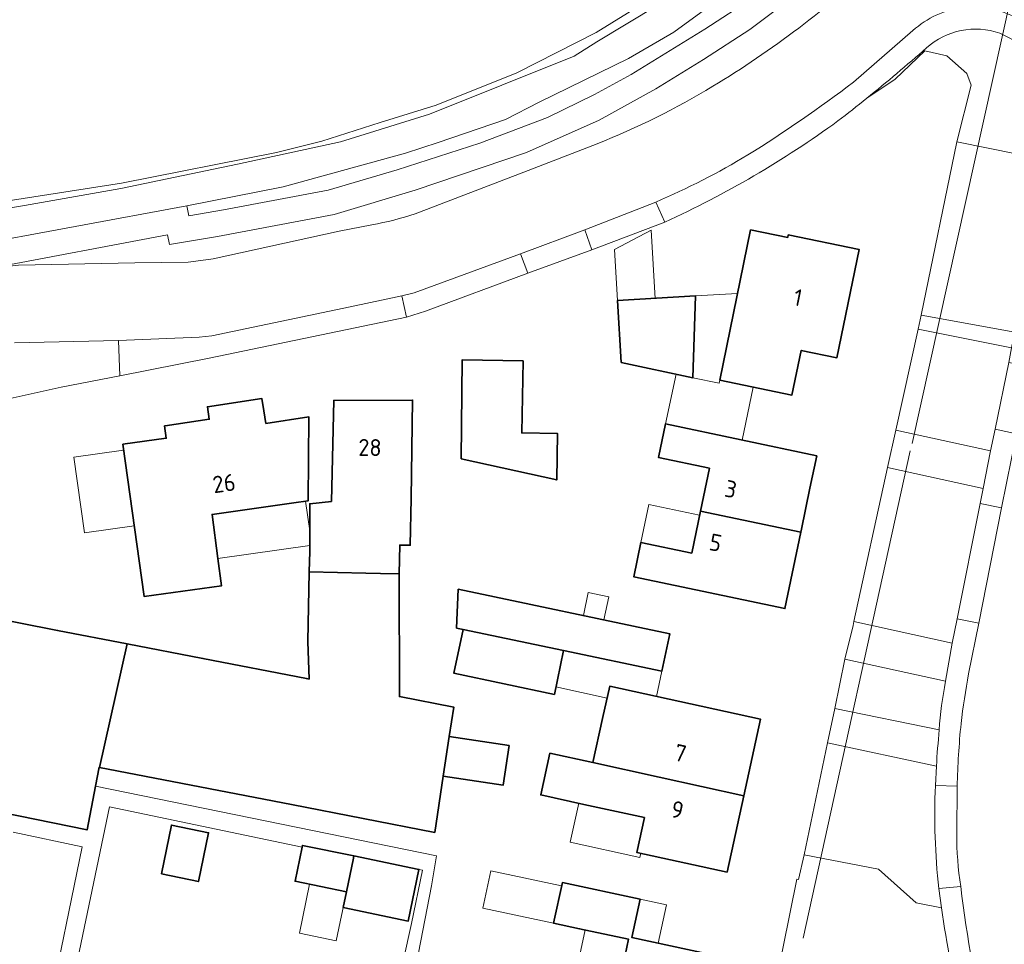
# Model space of a CAD drawing. Header units: metres. Extents: x 149984 to 156489, y 469398 to 478068.
# Tile 305 of 656: x 154186 to 154264, y 472020 to 472093. Entities that reach past the tile are written whole.
import ezdxf
from ezdxf.enums import TextEntityAlignment as Align

# ---------------------------------------------------------------- set-up
doc = ezdxf.new("R2010")
doc.units = ezdxf.units.M
doc.header["$LTSCALE"] = 0.75
for name, color, linetype, lineweight in [('B-WE-GR-GRAS-GV', 252, 'Continuous', 13), ('B-WE-KW-KUNSTWERK_DUIKER-G', 6, 'Continuous', 18), ('B-WE-OG-BEBOUWING-GV', 6, 'Continuous', 35), ('B-WE-OG-BEBOUWING-T18', 1, 'Continuous', 18), ('B-WE-OG-BEBOUWING_LUIFEL-GV', 6, 'Continuous', 18), ('B-WE-OG-TERREIN_BEGROEID-GV', 252, 'Continuous', 18), ('B-WE-OG-TERREIN_ERF-GV', 252, 'Continuous', 18), ('B-WE-OG-TERREIN_OEVER-GV', 252, 'Continuous', 18), ('B-WE-OG-WATER_SLOOT-GV', 252, 'Continuous', 18), ('B-WE-VH-OPENVERHARDING_BETONSTRAATSTEEN-GV', 252, 'Continuous', 18), ('B-WE-VH-OPENVERHARDING_STRAATBAKSTEEN-GV', 252, 'Continuous', 18), ('B-WE-VH-OPENVERHARDING_TEGEL-GV', 252, 'Continuous', 18)]:
    doc.layers.add(name, color=color, linetype=linetype, lineweight=lineweight)
doc.styles.add('NLCS-ISO-M750-T18', font='NLCS-ISO.ttf', dxfattribs={"height": 1.35})

msp = doc.modelspace()

# ---------------------------------------------------------------- linework, layer by layer
at = {"layer": 'B-WE-GR-GRAS-GV', "flags": 128}
msp.add_lwpolyline([(154171.624, 472076.57), (154172.454, 472076.684), (154194.254, 472080.083), (154206.594, 472082.532), (154210.199, 472083.433), (154214.84, 472084.917), (154219.288, 472086.308), (154225.704, 472088.874), (154232.03, 472092.08), (154241.105, 472097.695), (154247.205, 472101.873), (154251.97, 472105.948), (154254.904, 472108.882), (154261.76, 472115.738), (154262.621, 472117.204), (154263.801, 472119.213), (154264.016, 472119.578), (154265.601, 472122.276), (154265.701, 472122.447), (154267.044, 472124.732), (154267.978, 472126.321), (154271.041, 472137.496), (154272.972, 472150.975), (154275.288, 472162.967)], dxfattribs=at)
at = {"layer": 'B-WE-KW-KUNSTWERK_DUIKER-G', "flags": 128}
for points in [[(154265.713, 472097.992), (154257.163, 472059.385)], [(154257.011, 472058.799), (154248.502, 472020.016)]]:
    msp.add_lwpolyline(points, dxfattribs=at)
at = {"layer": 'B-WE-OG-BEBOUWING-GV', "flags": 128}
for points in [[(154247.258, 472075.757), (154244.309, 472076.363), (154241.857, 472064.42), (154247.601, 472063.222), (154248.344, 472066.785), (154251.173, 472066.195), (154252.944, 472074.814), (154247.302, 472075.973)], [(154239.92, 472071.116), (154233.719, 472070.742), (154234.015, 472065.828), (154239.714, 472064.607)], [(154226.214, 472065.952), (154221.374, 472066.04), (154221.292, 472058.156), (154228.885, 472056.476), (154228.952, 472060.166), (154226.11, 472060.217)], [(154205.737, 472060.973), (154205.598, 472061.963), (154205.438, 472062.95), (154201.101, 472062.299), (154201.241, 472061.309), (154197.735, 472060.783), (154197.69, 472060.776), (154197.828, 472059.792), (154194.371, 472059.308), (154196.067, 472047.188), (154202.219, 472048.049), (154201.93, 472050.23), (154201.466, 472053.737), (154207.961, 472054.647), (154209.1, 472054.806), (154209.169, 472061.488)], [(154217.302, 472055.006), (154217.422, 472062.827), (154211.153, 472062.797), (154210.958, 472054.761), (154209.237, 472054.579), (154209.237, 472050.776), (154209.202, 472049.157), (154213.7, 472049.059), (154214.878, 472049.034), (154216.359, 472049.01), (154216.401, 472051.297), (154217.233, 472051.282)], [(154240.317, 472053.977), (154248.301, 472052.312), (154248.352, 472052.557), (154249.031, 472055.808), (154249.57, 472058.392), (154237.542, 472060.928), (154236.985, 472058.255), (154241.038, 472057.411)], [(154240.317, 472053.977), (154239.621, 472050.658), (154235.578, 472051.5), (154235.01, 472048.769), (154247.033, 472046.233), (154248.301, 472052.312)], [(154194.701, 472043.437), (154192.519, 472033.604), (154207.789, 472030.642), (154219.186, 472028.432), (154219.86, 472032.904), (154220.338, 472036.07), (154220.689, 472038.404), (154216.37, 472039.24), (154216.359, 472049.01), (154214.878, 472049.034), (154213.7, 472049.059), (154209.202, 472049.157), (154209.081, 472043.609), (154209.182, 472040.632), (154208.968, 472040.673), (154200.739, 472042.268)], [(154221.443, 472044.578), (154229.436, 472042.894), (154237.242, 472041.249), (154237.872, 472044.237), (154221.057, 472047.78), (154220.918, 472044.689)], [(154192.519, 472033.604), (154194.701, 472043.437), (154189.184, 472044.505), (154182.999, 472045.702), (154182.004, 472030.574), (154191.526, 472028.623), (154192.203, 472032.109), (154192.494, 472033.609)], [(154221.443, 472044.578), (154220.707, 472041.087), (154228.701, 472039.403), (154229.436, 472042.894)], [(154232.539, 472037.495), (154231.769, 472033.98), (154237.047, 472032.823), (154243.773, 472031.349), (154245.105, 472037.432), (154233.101, 472040.061)], [(154225.1, 472035.352), (154220.338, 472036.07), (154219.86, 472032.904), (154224.623, 472032.186)], [(154243.773, 472031.349), (154237.047, 472032.823), (154231.769, 472033.98), (154228.345, 472034.73), (154227.618, 472031.411), (154231.041, 472030.661), (154235.858, 472029.605), (154235.253, 472026.843), (154242.441, 472025.269)], [(154197.432, 472025.133), (154200.383, 472024.521), (154201.189, 472028.399), (154198.237, 472029.012)], [(154212.749, 472026.552), (154208.658, 472027.399), (154208.626, 472027.244), (154208.066, 472024.539), (154212.157, 472023.691), (154212.714, 472026.385)], [(154212.749, 472026.552), (154212.714, 472026.385), (154212.157, 472023.691), (154211.898, 472022.442), (154217.071, 472021.37), (154217.922, 472025.48)], [(154232.994, 472012.292), (154239.339, 472010.926), (154239.519, 472011.766), (154240.329, 472011.593), (154241.372, 472016.467), (154240.562, 472016.64), (154241.014, 472018.748), (154234.872, 472020.063), (154235.524, 472023.114), (154229.335, 472024.438), (154228.634, 472021.204), (154230.7, 472020.761), (154234.608, 472019.923)]]:
    msp.add_lwpolyline(points, close=True, dxfattribs=at)
at = {"layer": 'B-WE-OG-BEBOUWING_LUIFEL-GV', "flags": 128}
for points in [[(154233.473, 472074.822), (154233.719, 472070.742), (154236.73, 472070.924), (154236.404, 472076.34)], [(154239.92, 472071.116), (154239.714, 472064.607), (154241.807, 472064.178), (154241.857, 472064.42), (154243.273, 472071.318)], [(154241.857, 472064.42), (154241.807, 472064.178), (154239.714, 472064.607), (154238.379, 472064.896), (154237.542, 472060.928), (154243.635, 472059.643), (154244.516, 472063.866)], [(154195.278, 472052.83), (154194.435, 472058.852), (154190.473, 472058.297), (154191.316, 472052.276)], [(154201.93, 472050.23), (154209.237, 472051.271), (154209.237, 472052.419), (154208.907, 472054.779), (154201.466, 472053.737)], [(154235.578, 472051.5), (154239.621, 472050.658), (154240.252, 472053.668), (154236.21, 472054.516)], [(154231.007, 472045.684), (154232.637, 472045.34), (154233.024, 472047.18), (154231.395, 472047.523)], [(154229.436, 472042.894), (154228.827, 472040.001), (154232.893, 472039.11), (154233.101, 472040.061), (154236.82, 472039.246), (154237.242, 472041.249)], [(154230.64, 472030.749), (154229.963, 472027.656), (154235.51, 472026.441), (154235.583, 472026.771), (154235.253, 472026.843), (154235.858, 472029.605)], [(154228.634, 472021.204), (154229.277, 472024.17), (154223.644, 472025.378), (154223.007, 472022.411)], [(154212.157, 472023.691), (154209.226, 472024.298), (154208.42, 472020.406), (154211.35, 472019.798)], [(154235.524, 472023.114), (154234.872, 472020.063), (154236.959, 472019.616), (154237.612, 472022.667)], [(154231.152, 472020.664), (154229.53, 472013.103), (154232.994, 472012.292), (154234.608, 472019.923)]]:
    msp.add_lwpolyline(points, close=True, dxfattribs=at)
at = {"layer": 'B-WE-OG-TERREIN_BEGROEID-GV'}
for points in [[(154241.308, 472087.803, 0.053045), (154254.432, 472097.753)], [(154264.136, 472092.013, 0.274157), (154258.292, 472090.849)], [(154266.76, 472090.14, 0.115422), (154264.136, 472092.013)], [(154258.292, 472090.849, -0.011765), (154253.545, 472086.839)], [(154232.099, 472083.224, 0.042484), (154241.308, 472087.803)], [(154214.187, 472076.772, 0.031619), (154217.637, 472077.647)], [(154259.31, 472036.58, -0.033874), (154259.821, 472040.45)], [(154259.285, 472023.959, -0.038816), (154259.011, 472032.151)]]:
    msp.add_lwpolyline(points, format="xyb", dxfattribs=at)
at = {"layer": 'B-WE-OG-TERREIN_BEGROEID-GV', "flags": 128}
for points in [[(154183.881, 472073.326), (154197.917, 472075.975), (154198.087, 472075.203), (154201.893, 472075.85), (154211.182, 472077.584), (154217.621, 472079.521), (154226.474, 472082.54), (154232.253, 472085.101), (154236.775, 472087.599), (154240.559, 472089.924), (154244.255, 472092.305), (154250.835, 472097.283)], [(154250.835, 472097.283), (154244.255, 472092.305), (154240.559, 472089.924), (154236.775, 472087.599), (154232.253, 472085.101), (154226.474, 472082.54), (154217.621, 472079.521), (154211.182, 472077.584), (154201.893, 472075.85), (154198.087, 472075.203), (154197.917, 472075.975), (154183.881, 472073.326), (154186.075, 472073.561), (154195.325, 472073.74), (154199.575, 472073.801), (154200.57, 472073.927), (154201.558, 472074.081), (154211.578, 472076.272), (154214.187, 472076.772)], [(154244.5, 472094.86), (154240.67, 472092.34), (154234.81, 472088.74), (154231.89, 472087.15), (154228.14, 472085.32), (154222.76, 472083.26), (154216.18, 472081.16), (154210.71, 472079.53), (154202.37, 472077.96), (154199.629, 472077.494), (154199.452, 472078.294), (154172.784, 472073.35)], [(154253.545, 472086.839), (154255.81, 472088.36), (154258.17, 472090.63), (154259.91, 472090.21), (154261.51, 472088.82), (154261.85, 472087.89), (154260.725, 472083.368), (154267.916, 472081.911), (154268.096, 472082.863), (154268.504, 472084.834)], [(154217.637, 472077.647), (154226.265, 472080.961), (154232.099, 472083.224)], [(154259.821, 472040.45), (154251.805, 472042.21), (154251.018, 472038.28)], [(154251.018, 472038.28), (154259.31, 472036.58)], [(154259.09, 472033.701), (154250.418, 472035.552), (154248.57, 472026.638), (154254.476, 472025.513), (154257.474, 472022.817), (154259.499, 472022.427), (154259.285, 472023.959)], [(154259.011, 472032.151), (154259.09, 472033.701)]]:
    msp.add_lwpolyline(points, dxfattribs=at)
for points in [[(154267.916, 472081.911), (154260.725, 472083.368), (154257.881, 472069.591), (154265.334, 472068.228), (154265.454, 472068.857)], [(154265.07, 472066.981), (154257.63, 472068.469), (154255.868, 472060.434), (154263.401, 472058.793), (154263.757, 472060.503), (154264.862, 472065.821)], [(154262.569, 472054.604), (154262.821, 472055.789), (154255.206, 472057.459), (154252.508, 472045.199), (154260.346, 472043.476), (154260.737, 472045.427)]]:
    msp.add_lwpolyline(points, close=True, dxfattribs=at)
at = {"layer": 'B-WE-OG-TERREIN_ERF-GV', "flags": 128}
for points in [[(154246.343, 472016.569), (154247.981, 472024.704), (154248.111, 472024.678), (154248.57, 472026.638), (154250.418, 472035.552), (154251.018, 472038.28), (154251.805, 472042.21), (154252.46, 472044.904), (154252.508, 472045.199), (154255.206, 472057.459), (154255.868, 472060.434), (154257.63, 472068.469), (154257.881, 472069.591), (154260.725, 472083.368), (154261.85, 472087.89), (154261.51, 472088.82), (154259.91, 472090.21), (154258.17, 472090.63), (154255.81, 472088.36), (154253.545, 472086.839)], [(154237.483, 472076.99), (154231.691, 472074.78), (154226.594, 472072.927), (154218.435, 472069.908), (154216.943, 472069.435), (154201.241, 472066.165), (154194.132, 472064.752), (154189.462, 472063.844), (154183.462, 472062.527), (154183.502, 472065.475), (154175.834, 472064.348), (154166.56, 472062.983), (154160.455, 472062.122), (154150.293, 472060.619), (154143.038, 472059.575), (154132.892, 472058.121)], [(154182.999, 472045.702), (154189.184, 472044.505), (154194.701, 472043.437), (154200.739, 472042.268), (154208.968, 472040.673), (154209.182, 472040.632), (154209.081, 472043.609), (154209.202, 472049.157), (154209.237, 472050.776), (154209.237, 472054.579), (154210.958, 472054.761), (154211.153, 472062.797), (154217.422, 472062.827), (154217.302, 472055.006), (154217.233, 472051.282), (154216.401, 472051.297), (154216.359, 472049.01), (154216.37, 472039.24), (154220.689, 472038.404), (154220.338, 472036.07), (154225.1, 472035.352), (154224.623, 472032.186), (154219.86, 472032.904), (154219.186, 472028.432), (154207.789, 472030.642), (154192.519, 472033.604), (154192.494, 472033.609), (154192.203, 472032.109), (154219.321, 472026.572), (154218.925, 472024.184), (154217.897, 472018.842)], [(154215.285, 472011.941), (154217.326, 472021.183), (154218.203, 472025.426), (154217.922, 472025.48), (154217.071, 472021.37), (154211.898, 472022.442), (154212.157, 472023.691), (154208.066, 472024.539), (154208.626, 472027.244), (154193.301, 472030.464), (154187.018, 472000.367)], [(154185.678, 472000.649), (154191.139, 472027.293), (154185.641, 472028.448)]]:
    msp.add_lwpolyline(points, dxfattribs=at)
at = {"layer": 'B-WE-OG-TERREIN_ERF-GV'}
for points in [[(154253.545, 472086.839, -0.005624), (154251.253, 472085.036)], [(154251.253, 472085.036, -0.050243), (154237.483, 472076.99)]]:
    msp.add_lwpolyline(points, format="xyb", dxfattribs=at)
at = {"layer": 'B-WE-OG-TERREIN_ERF-GV', "flags": 128}
for points in [[(154241.857, 472064.42), (154244.309, 472076.363), (154247.258, 472075.757), (154247.302, 472075.973), (154252.944, 472074.814), (154251.173, 472066.195), (154248.344, 472066.785), (154247.601, 472063.222)], [(154233.719, 472070.742), (154239.92, 472071.116), (154239.714, 472064.607), (154234.015, 472065.828)], [(154226.214, 472065.952), (154226.11, 472060.217), (154228.952, 472060.166), (154228.885, 472056.476), (154221.292, 472058.156), (154221.374, 472066.04)], [(154205.598, 472061.963), (154205.737, 472060.973), (154209.169, 472061.488), (154209.1, 472054.806), (154207.961, 472054.647), (154201.466, 472053.737), (154201.93, 472050.23), (154202.219, 472048.049), (154196.067, 472047.188), (154194.371, 472059.308), (154197.828, 472059.792), (154197.69, 472060.776), (154197.735, 472060.783), (154201.241, 472061.309), (154201.101, 472062.299), (154205.438, 472062.95)], [(154235.578, 472051.5), (154239.621, 472050.658), (154240.317, 472053.977), (154241.038, 472057.411), (154236.985, 472058.255), (154237.542, 472060.928), (154249.57, 472058.392), (154249.031, 472055.808), (154248.352, 472052.557), (154248.301, 472052.312), (154247.033, 472046.233), (154235.01, 472048.769)], [(154229.436, 472042.894), (154228.701, 472039.403), (154220.707, 472041.087), (154221.443, 472044.578), (154220.918, 472044.689), (154221.057, 472047.78), (154237.872, 472044.237), (154237.242, 472041.249)], [(154231.769, 472033.98), (154232.539, 472037.495), (154233.101, 472040.061), (154245.105, 472037.432), (154243.773, 472031.349), (154242.441, 472025.269), (154235.253, 472026.843), (154235.858, 472029.605), (154231.041, 472030.661), (154227.618, 472031.411), (154228.345, 472034.73)], [(154197.432, 472025.133), (154198.237, 472029.012), (154201.189, 472028.399), (154200.383, 472024.521)], [(154232.994, 472012.292), (154234.608, 472019.923), (154230.7, 472020.761), (154228.634, 472021.204), (154229.335, 472024.438), (154235.524, 472023.114), (154234.872, 472020.063), (154241.014, 472018.748), (154240.562, 472016.64), (154241.372, 472016.467), (154240.329, 472011.593), (154239.519, 472011.766), (154239.339, 472010.926)]]:
    msp.add_lwpolyline(points, close=True, dxfattribs=at)
at = {"layer": 'B-WE-OG-TERREIN_OEVER-GV', "flags": 128}
for points in [[(154241.105, 472097.695), (154232.03, 472092.08), (154225.704, 472088.874), (154219.288, 472086.308), (154214.84, 472084.917), (154210.199, 472083.433), (154206.594, 472082.532), (154194.254, 472080.083), (154172.454, 472076.684), (154171.624, 472076.57)], [(154244.94, 472097.025), (154238.204, 472092.096), (154234.585, 472090.008), (154227.498, 472086.535), (154224.813, 472085.159), (154219.446, 472083.329), (154216.851, 472082.483), (154207.124, 472079.804), (154199.452, 472078.294), (154199.629, 472077.494), (154202.37, 472077.96), (154210.71, 472079.53), (154216.18, 472081.16), (154222.76, 472083.26), (154228.14, 472085.32), (154231.89, 472087.15), (154234.81, 472088.74), (154240.67, 472092.34), (154244.5, 472094.86)], [(154165.736, 472093.999), (154166.773, 472086.1), (154167.464, 472081.706), (154168.649, 472077.361), (154170.391, 472075.965), (154170.92, 472075.64), (154171.868, 472075.704), (154171.934, 472075.653), (154173.537, 472075.971), (154178.047, 472076.866), (154186.556, 472078.319), (154194.197, 472079.672), (154203.482, 472081.607), (154211.697, 472083.368), (154218.765, 472085.575), (154230.275, 472090.205), (154232.067, 472091.337), (154236.869, 472094.225)]]:
    msp.add_lwpolyline(points, dxfattribs=at)
at = {"layer": 'B-WE-OG-WATER_SLOOT-GV', "flags": 128}
for points in [[(154140.161, 472068.266), (154140.453, 472068.312), (154172.784, 472073.35), (154199.452, 472078.294), (154207.124, 472079.804), (154216.851, 472082.483), (154219.446, 472083.329), (154224.813, 472085.159), (154227.498, 472086.535), (154234.585, 472090.008), (154238.204, 472092.096), (154244.94, 472097.025), (154253.651, 472104.592), (154257.934, 472108.636), (154261.256, 472112.982), (154262.968, 472115.13)], [(154236.869, 472094.225), (154232.067, 472091.337), (154230.275, 472090.205), (154218.765, 472085.575), (154211.697, 472083.368), (154203.482, 472081.607), (154194.197, 472079.672), (154186.556, 472078.319), (154178.047, 472076.866), (154173.537, 472075.971), (154171.934, 472075.653), (154171.868, 472075.704), (154170.92, 472075.64), (154170.391, 472075.965), (154168.649, 472077.361), (154167.464, 472081.706), (154166.773, 472086.1), (154165.736, 472093.999)]]:
    msp.add_lwpolyline(points, dxfattribs=at)
at = {"layer": 'B-WE-VH-OPENVERHARDING_BETONSTRAATSTEEN-GV'}
for points in [[(154263.096, 472094.068, -0.133079), (154267.199, 472092.062)], [(154261.051, 472037.088, -0.017228), (154261.651, 472041.041)], [(154259.821, 472040.45, 0.033874), (154259.31, 472036.58)], [(154260.736, 472032.097, -0.017425), (154261.051, 472037.088)], [(154259.31, 472036.58, 0.007624), (154259.09, 472033.701)], [(154259.09, 472033.701, -0.007624), (154259.31, 472036.58)], [(154263.274, 472012.074, -0.033617), (154261.027, 472024.124)], [(154259.499, 472022.427, 0.022189), (154261.109, 472013.78)], [(154261.109, 472013.78, -0.022189), (154259.499, 472022.427)]]:
    msp.add_lwpolyline(points, format="xyb", dxfattribs=at)
at = {"layer": 'B-WE-VH-OPENVERHARDING_BETONSTRAATSTEEN-GV', "flags": 128}
for points in [[(154231.121, 472076.382), (154231.691, 472074.78), (154237.483, 472076.99), (154236.758, 472078.579)], [(154226.594, 472072.927), (154226.004, 472074.475), (154217.556, 472071.371), (154216.569, 472071.116), (154216.943, 472069.435), (154218.435, 472069.908)], [(154257.881, 472069.591), (154257.63, 472068.469), (154265.07, 472066.981), (154265.334, 472068.228)], [(154262.821, 472055.789), (154263.401, 472058.793), (154255.868, 472060.434), (154255.206, 472057.459)], [(154262.821, 472055.789), (154262.569, 472054.604), (154264.255, 472054.254), (154265.463, 472060.14), (154263.757, 472060.503), (154263.401, 472058.793)], [(154252.508, 472045.199), (154252.46, 472044.904), (154251.805, 472042.21), (154259.821, 472040.45), (154260.346, 472043.476)]]:
    msp.add_lwpolyline(points, close=True, dxfattribs=at)
for points in [[(154182.801, 472067.112), (154175.556, 472066.021), (154175.834, 472064.348), (154183.502, 472065.475), (154183.462, 472062.527), (154189.462, 472063.844), (154194.132, 472064.752)], [(154194.132, 472064.752), (154194.031, 472067.581), (154185.749, 472067.377)], [(154261.651, 472041.041), (154262.459, 472045.075), (154260.737, 472045.427), (154260.346, 472043.476), (154259.821, 472040.45)], [(154259.31, 472036.58), (154251.018, 472038.28), (154250.418, 472035.552), (154259.09, 472033.701)], [(154259.09, 472033.701), (154259.011, 472032.151), (154260.736, 472032.097)], [(154259.499, 472022.427), (154257.474, 472022.817), (154254.476, 472025.513), (154248.57, 472026.638), (154248.111, 472024.678), (154247.981, 472024.704), (154246.343, 472016.569)], [(154261.027, 472024.124), (154259.285, 472023.959), (154259.499, 472022.427)]]:
    msp.add_lwpolyline(points, dxfattribs=at)
at = {"layer": 'B-WE-VH-OPENVERHARDING_STRAATBAKSTEEN-GV'}
for points in [[(154254.432, 472097.753, -0.053045), (154241.308, 472087.803)], [(154257.222, 472092.226, -0.149763), (154261.217, 472094.098)], [(154244.086, 472082.332, 0.023857), (154252.5, 472088.133)], [(154241.308, 472087.803, -0.042484), (154232.099, 472083.224)], [(154236.758, 472078.579, 0.034765), (154244.086, 472082.332)], [(154217.637, 472077.647, -0.031619), (154214.187, 472076.772)], [(154261.651, 472041.041, 0.017228), (154261.051, 472037.088)], [(154261.051, 472037.088, 0.017425), (154260.736, 472032.097)], [(154260.707, 472028.345, 0.038392), (154261.027, 472024.124)], [(154261.027, 472024.124, 0.033617), (154263.274, 472012.074)]]:
    msp.add_lwpolyline(points, format="xyb", dxfattribs=at)
at = {"layer": 'B-WE-VH-OPENVERHARDING_STRAATBAKSTEEN-GV', "flags": 128}
for points in [[(154252.5, 472088.133), (154257.222, 472092.226)], [(154232.099, 472083.224), (154226.265, 472080.961), (154217.637, 472077.647)], [(154273.785, 472081.903), (154269.84, 472082.702), (154267.137, 472068.518), (154266.532, 472065.493), (154265.463, 472060.14), (154264.255, 472054.254), (154262.459, 472045.075), (154261.651, 472041.041)], [(154185.749, 472067.377), (154194.031, 472067.581), (154200.452, 472067.838), (154201.444, 472067.954), (154212.457, 472070.239), (154216.569, 472071.116), (154217.556, 472071.371), (154226.004, 472074.475), (154231.121, 472076.382), (154236.758, 472078.579)], [(154214.187, 472076.772), (154211.578, 472076.272), (154201.558, 472074.081), (154200.57, 472073.927), (154199.575, 472073.801), (154195.325, 472073.74), (154186.075, 472073.561), (154183.881, 472073.326), (154174.698, 472071.999), (154175.556, 472066.021), (154182.801, 472067.112)], [(154260.736, 472032.097), (154260.707, 472028.345)]]:
    msp.add_lwpolyline(points, dxfattribs=at)
at = {"layer": 'B-WE-VH-OPENVERHARDING_TEGEL-GV'}
for points in [[(154261.217, 472094.098, 0.149763), (154257.222, 472092.226)], [(154267.199, 472092.062, 0.133079), (154263.096, 472094.068)], [(154258.292, 472090.849, -0.274157), (154264.136, 472092.013)], [(154264.136, 472092.013, -0.115422), (154266.76, 472090.14)], [(154253.545, 472086.839, 0.011765), (154258.292, 472090.849)], [(154252.5, 472088.133, -0.023857), (154244.086, 472082.332)], [(154251.253, 472085.036, 0.005624), (154253.545, 472086.839)], [(154237.483, 472076.99, 0.050243), (154251.253, 472085.036)], [(154244.086, 472082.332, -0.034765), (154236.758, 472078.579)], [(154259.011, 472032.151, 0.038816), (154259.285, 472023.959)], [(154261.027, 472024.124, -0.038392), (154260.707, 472028.345)]]:
    msp.add_lwpolyline(points, format="xyb", dxfattribs=at)
at = {"layer": 'B-WE-VH-OPENVERHARDING_TEGEL-GV', "flags": 128}
for points in [[(154257.222, 472092.226), (154252.5, 472088.133)], [(154236.758, 472078.579), (154237.483, 472076.99)], [(154217.897, 472018.842), (154218.925, 472024.184), (154219.321, 472026.572), (154192.203, 472032.109), (154191.526, 472028.623), (154182.004, 472030.574)], [(154260.707, 472028.345), (154260.736, 472032.097), (154259.011, 472032.151)], [(154187.018, 472000.367), (154193.301, 472030.464), (154208.626, 472027.244), (154208.658, 472027.399), (154212.749, 472026.552), (154217.922, 472025.48), (154218.203, 472025.426), (154217.326, 472021.183), (154215.285, 472011.941)], [(154185.641, 472028.448), (154191.139, 472027.293), (154185.678, 472000.649)], [(154259.285, 472023.959), (154261.027, 472024.124)]]:
    msp.add_lwpolyline(points, dxfattribs=at)
for points in [[(154226.004, 472074.475), (154226.594, 472072.927), (154231.691, 472074.78), (154231.121, 472076.382)], [(154216.569, 472071.116), (154212.457, 472070.239), (154201.444, 472067.954), (154200.452, 472067.838), (154194.031, 472067.581), (154194.132, 472064.752), (154201.241, 472066.165), (154216.943, 472069.435)], [(154264.862, 472065.821), (154263.757, 472060.503), (154265.463, 472060.14), (154266.532, 472065.493)], [(154262.569, 472054.604), (154260.737, 472045.427), (154262.459, 472045.075), (154264.255, 472054.254)]]:
    msp.add_lwpolyline(points, close=True, dxfattribs=at)

# ---------------------------------------------------------------- texts
at = {"layer": 'B-WE-OG-BEBOUWING-T18', "style": 'NLCS-ISO-M750-T18'}
for s, rotation, p in [('1', 348.5, (154248.074, 472070.985)), ('28', 359.2, (154214.031, 472059.056)), ('26', 7.9, (154202.42, 472056.2)), ('3', 348.2, (154242.735, 472055.745)), ('5', 348.2, (154241.524, 472051.483)), ('7', 347.7, (154238.723, 472034.735)), ('9', 347.7, (154238.488, 472030.229))]:
    msp.add_text(s, height=1.35, rotation=rotation, dxfattribs=at).set_placement(p, align=Align.MIDDLE)

doc.saveas('drawing.dxf')
